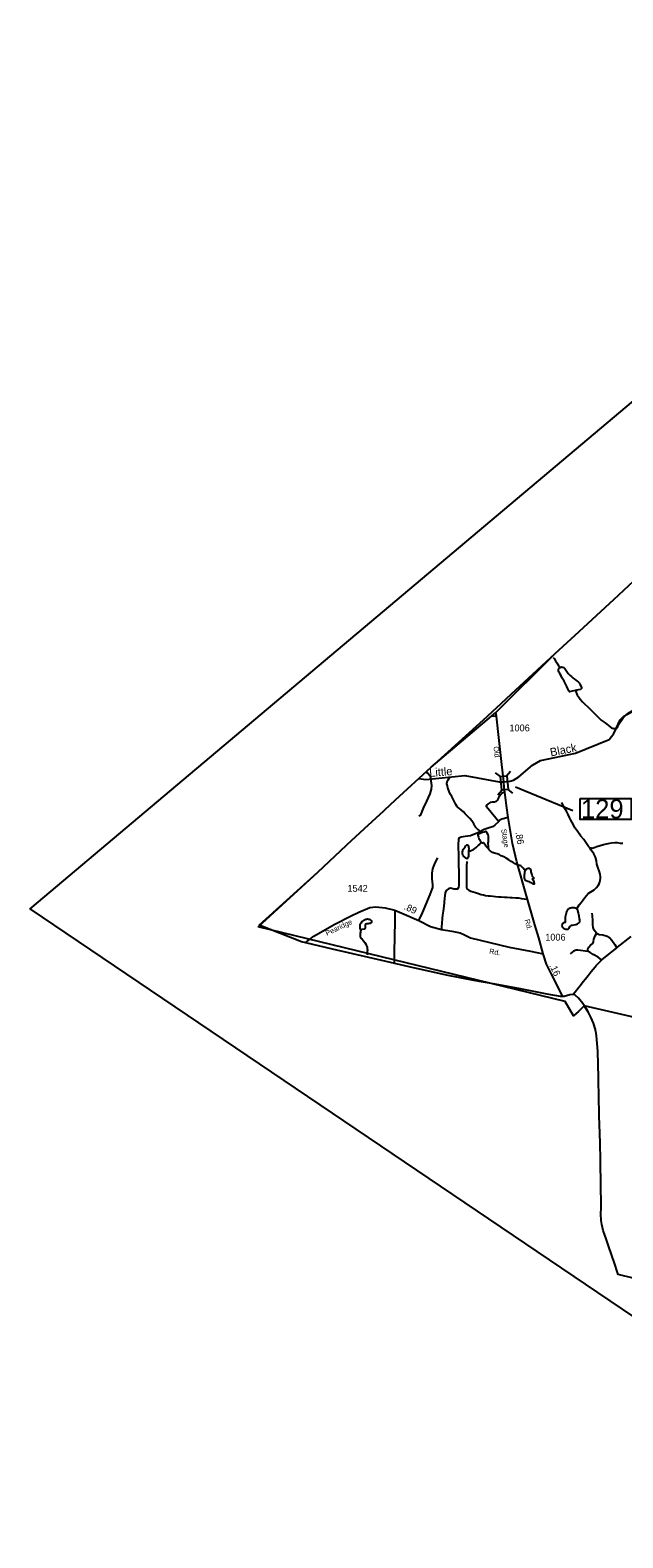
# Model space of a CAD drawing. Extents: x 2082433 to 2279600, y 546599 to 755198.
# Drawn here: x 2082433 to 2093272, y 632912 to 660486 of the extents above; entities that cross this region are included whole.
import ezdxf

# ---------------------------------------------------------------- set-up
doc = ezdxf.new("R2010")
doc.units = 0
for name, color, linetype in [('Exist Boundary Political CountyLine', 7, 'Continuous'), ('Exist Boundary Political Fire Districts', 7, 'Continuous'), ('Exist Hydrographic Creek Single Shore', 7, 'Continuous'), ('Exist Hydrographic Creek Single Shore Label', 7, 'Continuous'), ('Exist Hydrographic Misc Water Feature', 7, 'Continuous'), ('Exist Road Non-System Type 51', 7, 'Continuous'), ('Exist Road Primary NC Attributed', 7, 'Continuous'), ('Exist Road Secondary Mileage Hundredths English Label', 7, 'Continuous'), ('Exist Road Secondary Structure Standard Bridge CELL', 7, 'Continuous'), ('Exist Road Secondary Structure Standard Bridge Number Label', 7, 'Continuous'), ('Exist Road Secondary Type 51 Attributed', 7, 'Continuous'), ('Exist Road Secondary Type 51 Label', 7, 'Continuous'), ('Exist Road Secondary Type 51 Number Label', 7, 'Continuous'), ('Map Preparation Inset Cut Line', 7, 'Continuous')]:
    doc.layers.add(name, color=color, linetype=linetype)

msp = doc.modelspace()

# ---------------------------------------------------------------- linework, layer by layer
at = {"layer": 'Exist Boundary Political CountyLine'}
for points in [[(2086621, 644118), (2087693, 645087), (2088219, 645583), (2088226, 645589), (2088545, 645884), (2088549, 645888), (2088899, 646211), (2088917, 646227), (2089117, 646410), (2089767, 647004), (2090952, 648007), (2092033, 649085), (2092400, 649422), (2093107, 650076), (2093476, 650414)], [(2093187, 637728), (2093175, 637766), (2093117, 637936), (2093017, 638232), (2092966, 638379), (2092942, 638449), (2092915, 638532), (2092890, 638643), (2092877, 638718), (2092871, 638838), (2092873, 638945), (2092873, 639094), (2092870, 639265), (2092869, 639397), (2092865, 639758), (2092863, 639883), (2092860, 640076), (2092858, 640148), (2092853, 640286), (2092853, 640289), (2092853, 640292), (2092847, 640482), (2092842, 640613), (2092841, 640679), (2092834, 640962), (2092826, 641301), (2092825, 641337), (2092822, 641561), (2092814, 641815), (2092793, 642096), (2092776, 642180), (2092774, 642189), (2092770, 642210), (2092735, 642322), (2092688, 642435), (2092627, 642557), (2092540, 642685), (2092462, 642782), (2092399, 642840), (2092391, 642847), (2092302, 642846), (2092197, 642815), (2092131, 642812), (2091890, 642856), (2091402, 642950), (2090938, 643037), (2090548, 643104), (2090076, 643196), (2089445, 643337), (2088706, 643509), (2087965, 643680), (2087477, 643792), (2087394, 643815), (2086621, 644118)], [(2093485, 637653), (2093187, 637728)]]:
    msp.add_lwpolyline(points, dxfattribs=at)
at = {"layer": 'Exist Boundary Political Fire Districts'}
for points in [[(2086604, 644089), (2087693, 645087), (2088219, 645583), (2088226, 645589), (2088545, 645884), (2088549, 645888), (2088899, 646211), (2088917, 646227), (2089117, 646410), (2089767, 647004), (2090077, 647286), (2090788, 647934), (2090899, 648035), (2090954, 648084), (2091234, 648348), (2091391, 648488), (2092033, 649085), (2092400, 649422), (2093107, 650076), (2093476, 650414)], [(2092567, 642644), (2092460, 642540), (2092416, 642501), (2092368, 642459), (2092217, 642724), (2086604, 644089)], [(2092863, 639883), (2092860, 640076), (2092858, 640148), (2092853, 640286), (2092853, 640289), (2092853, 640292), (2092847, 640482), (2092842, 640613), (2092841, 640679), (2092834, 640962), (2092826, 641301), (2092825, 641337), (2092822, 641561), (2092814, 641815), (2092793, 642096), (2092776, 642180), (2092774, 642189), (2092770, 642210), (2092768, 642221), (2092735, 642322), (2092688, 642435), (2092645, 642522), (2092567, 642644)], [(2095987, 641190), (2095981, 641194), (2095893, 641248), (2095865, 641265), (2095849, 641266), (2095859, 641342), (2095833, 641388), (2095810, 641417), (2095796, 641436), (2095719, 641490), (2095622, 641631), (2095544, 641668), (2095450, 641712), (2095302, 641847), (2095230, 641871), (2095175, 641898), (2095148, 641908), (2095049, 641984), (2095000, 642024), (2095005, 642084), (2092567, 642644)], [(2093485, 637653), (2093187, 637728), (2093175, 637766), (2093117, 637936), (2093017, 638232), (2092966, 638379), (2092943, 638449), (2092915, 638532), (2092890, 638643), (2092877, 638718), (2092871, 638838), (2092873, 638945), (2092873, 639094), (2092870, 639265), (2092869, 639397), (2092865, 639758), (2092863, 639883)]]:
    msp.add_lwpolyline(points, dxfattribs=at)
at = {"layer": 'Exist Hydrographic Creek Single Shore'}
for points in [[(2089544, 646800), (2089669, 646779), (2090385, 646856), (2091012, 646736), (2091071, 646737), (2091207, 646750), (2091272, 646768), (2091368, 646833), (2091617, 647044), (2091767, 647127), (2092408, 647261), (2093024, 647514), (2093107, 647621), (2093222, 647871), (2093289, 647939), (2093422, 648015), (2093480, 648089), (2093555, 648291), (2093829, 648499), (2094495, 648810), (2094703, 649068)], [(2090686, 645805), (2090682, 645811), (2090674, 645821), (2090650, 645843), (2090639, 645853), (2090627, 645863), (2090604, 645883), (2090578, 645911), (2090555, 645947), (2090545, 645971), (2090509, 646025), (2090475, 646065), (2090439, 646106), (2090391, 646154), (2090356, 646190), (2090323, 646220), (2090288, 646250), (2090248, 646278), (2090235, 646296), (2090216, 646324), (2090198, 646360), (2090186, 646387), (2090170, 646423), (2090144, 646473), (2090123, 646509), (2090099, 646561), (2090073, 646627), (2090063, 646665), (2090057, 646685), (2090055, 646703), (2090055, 646715), (2090057, 646727), (2090061, 646739), (2090067, 646751), (2090075, 646777), (2090106, 646826)]]:
    msp.add_lwpolyline(points, dxfattribs=at)
at = {"layer": 'Exist Hydrographic Misc Water Feature'}
for points in [[(2091996, 649015), (2092014, 648993), (2092040, 648953), (2092068, 648913), (2092096, 648869), (2092116, 648839), (2092124, 648831)], [(2092423, 648412), (2092399, 648406), (2092321, 648390), (2092295, 648382), (2092283, 648405), (2092269, 648439), (2092249, 648485), (2092229, 648521), (2092197, 648581), (2092164, 648637), (2092143, 648677), (2092126, 648705), (2092112, 648737), (2092102, 648753), (2092098, 648769), (2092098, 648781), (2092096, 648791), (2092100, 648803), (2092106, 648817), (2092108, 648823), (2092114, 648827), (2092124, 648831)], [(2092124, 648831), (2092136, 648835), (2092146, 648839), (2092160, 648837), (2092176, 648835), (2092194, 648827), (2092210, 648811), (2092224, 648795), (2092234, 648777), (2092248, 648755), (2092258, 648741), (2092274, 648720), (2092306, 648683), (2092334, 648662), (2092360, 648638), (2092389, 648618), (2092407, 648604), (2092436, 648582), (2092455, 648566), (2092471, 648550), (2092481, 648534), (2092487, 648522), (2092501, 648496), (2092509, 648474), (2092515, 648458), (2092515, 648448), (2092513, 648440), (2092505, 648432), (2092497, 648428), (2092463, 648420), (2092423, 648412)], [(2092423, 648412), (2092415, 648384), (2092422, 648360), (2092429, 648340), (2092437, 648326), (2092444, 648314), (2092468, 648284), (2092494, 648252), (2092534, 648204), (2092576, 648162), (2092632, 648108), (2092670, 648071), (2092712, 648033), (2092742, 648003), (2092786, 647957), (2092827, 647913), (2092877, 647867), (2092929, 647830), (2092979, 647792), (2093009, 647768), (2093043, 647742), (2093053, 647736), (2093065, 647728), (2093079, 647722), (2093091, 647718), (2093109, 647716), (2093127, 647714), (2093139, 647714), (2093167, 647718)], [(2093167, 647718), (2093179, 647751), (2093199, 647791), (2093223, 647830), (2093251, 647871), (2093281, 647911), (2093298, 647929), (2093332, 647963), (2093366, 647991), (2093392, 648007), (2093424, 648025), (2093442, 648033), (2093468, 648057), (2093486, 648083), (2093506, 648119), (2093520, 648149), (2093543, 648195), (2093557, 648221), (2093583, 648286), (2093593, 648308), (2093603, 648321), (2093625, 648340), (2093637, 648348)], [(2092666, 645529), (2092646, 645559), (2092610, 645611), (2092556, 645681), (2092505, 645747), (2092449, 645827), (2092419, 645867), (2092397, 645896), (2092381, 645928), (2092345, 645994), (2092322, 646038), (2092296, 646088), (2092274, 646142), (2092244, 646200), (2092214, 646252), (2092170, 646333), (2092157, 646362)], [(2090686, 645805), (2090677, 645801), (2090650, 645789), (2090626, 645781), (2090621, 645779), (2090622, 645763), (2090624, 645743), (2090630, 645727), (2090640, 645705), (2090652, 645685), (2090664, 645661), (2090672, 645647), (2090680, 645633)], [(2090815, 645530), (2090818, 645538), (2090818, 645549), (2090814, 645574), (2090812, 645598), (2090812, 645624), (2090814, 645644), (2090816, 645670), (2090816, 645692), (2090818, 645721), (2090816, 645744), (2090810, 645768), (2090793, 645801), (2090785, 645820), (2090773, 645832), (2090767, 645833), (2090736, 645821), (2090704, 645811), (2090686, 645805)], [(2090457, 645472), (2090457, 645491), (2090459, 645511), (2090459, 645524), (2090458, 645537), (2090456, 645556), (2090454, 645564), (2090450, 645571), (2090439, 645576), (2090424, 645578), (2090416, 645578), (2090410, 645576), (2090405, 645572), (2090395, 645560), (2090385, 645546), (2090379, 645534), (2090373, 645526), (2090365, 645520), (2090363, 645516), (2090351, 645502), (2090341, 645484), (2090337, 645474), (2090335, 645458), (2090335, 645438), (2090335, 645424), (2090339, 645412), (2090339, 645406), (2090343, 645398), (2090349, 645390), (2090355, 645382), (2090371, 645370), (2090385, 645358), (2090397, 645350), (2090407, 645344), (2090415, 645342), (2090425, 645338), (2090435, 645341), (2090443, 645352), (2090447, 645361), (2090453, 645382), (2090457, 645401), (2090457, 645442), (2090457, 645472)], [(2090457, 645472), (2090463, 645473), (2090473, 645476), (2090485, 645479), (2090511, 645489), (2090539, 645501), (2090565, 645517), (2090587, 645535), (2090608, 645555), (2090624, 645573), (2090643, 645589), (2090656, 645603), (2090670, 645617), (2090680, 645633)], [(2090680, 645633), (2090682, 645629), (2090686, 645627), (2090691, 645627), (2090698, 645625), (2090706, 645625), (2090716, 645627), (2090720, 645627), (2090724, 645627), (2090728, 645625), (2090730, 645621), (2090746, 645599), (2090755, 645587), (2090764, 645569), (2090775, 645558), (2090784, 645546), (2090792, 645537), (2090800, 645533), (2090809, 645530), (2090815, 645530)], [(2091483, 645114), (2091474, 645128), (2091450, 645160), (2091427, 645182), (2091404, 645200), (2091387, 645207), (2091373, 645211), (2091355, 645215), (2091337, 645219), (2091303, 645237), (2091267, 645261), (2091231, 645283), (2091189, 645313), (2091137, 645340), (2091093, 645365), (2091047, 645388), (2091009, 645408), (2090971, 645424), (2090951, 645430), (2090923, 645436), (2090891, 645448), (2090873, 645456), (2090851, 645470), (2090838, 645482), (2090827, 645496), (2090821, 645506), (2090816, 645524), (2090815, 645530)], [(2092424, 644415), (2092435, 644429), (2092453, 644459), (2092475, 644491), (2092507, 644533), (2092549, 644583), (2092579, 644623), (2092607, 644661), (2092638, 644697), (2092687, 644728), (2092745, 644766), (2092785, 644802), (2092818, 644842), (2092838, 644876), (2092854, 644910), (2092856, 644932), (2092866, 644974), (2092866, 645002), (2092855, 645052), (2092837, 645112), (2092821, 645162), (2092799, 645232), (2092789, 645294), (2092771, 645360), (2092740, 645420), (2092692, 645489), (2092666, 645529)], [(2093274, 645609), (2093227, 645613), (2093174, 645623), (2093126, 645625), (2093066, 645617), (2093031, 645610), (2092968, 645596), (2092918, 645584), (2092858, 645570), (2092794, 645552), (2092764, 645540), (2092730, 645525), (2092706, 645521), (2092690, 645523), (2092666, 645529)], [(2091483, 645114), (2091482, 645106), (2091476, 645090), (2091472, 645064), (2091470, 645034), (2091470, 645004), (2091470, 644974), (2091472, 644966), (2091476, 644954), (2091478, 644948), (2091506, 644934), (2091535, 644922), (2091554, 644914), (2091572, 644906), (2091592, 644896), (2091608, 644886), (2091616, 644882), (2091625, 644878), (2091635, 644872), (2091642, 644872), (2091648, 644873), (2091654, 644874), (2091656, 644880), (2091652, 644898), (2091648, 644912), (2091642, 644926), (2091634, 644940), (2091626, 644950), (2091622, 644956), (2091622, 644960), (2091622, 644964), (2091630, 644970), (2091634, 644972), (2091640, 644974), (2091648, 644974), (2091656, 644974)], [(2091656, 644974), (2091640, 644990), (2091634, 644996), (2091628, 645004), (2091614, 645028), (2091608, 645056), (2091602, 645076), (2091598, 645094), (2091598, 645110), (2091596, 645118), (2091591, 645126), (2091587, 645134), (2091577, 645144), (2091570, 645150), (2091563, 645152), (2091557, 645156), (2091550, 645156), (2091542, 645154), (2091521, 645146), (2091507, 645140), (2091496, 645130), (2091489, 645124), (2091483, 645114)], [(2092424, 644415), (2092416, 644421), (2092398, 644429), (2092383, 644433), (2092365, 644435), (2092340, 644433), (2092324, 644431), (2092306, 644429), (2092289, 644423), (2092271, 644409), (2092258, 644392), (2092250, 644380), (2092244, 644364), (2092236, 644336), (2092224, 644291), (2092220, 644264), (2092218, 644238), (2092220, 644218), (2092220, 644184), (2092220, 644178), (2092218, 644173), (2092216, 644166), (2092208, 644164), (2092194, 644160), (2092185, 644156), (2092172, 644146), (2092161, 644132), (2092154, 644120), (2092153, 644114), (2092155, 644106), (2092161, 644090), (2092173, 644072), (2092189, 644060), (2092209, 644050), (2092227, 644046), (2092243, 644046), (2092253, 644046), (2092270, 644047), (2092281, 644051), (2092291, 644063), (2092298, 644078), (2092305, 644090), (2092314, 644101), (2092323, 644109), (2092332, 644115), (2092349, 644117), (2092379, 644121), (2092412, 644127), (2092430, 644133), (2092446, 644139), (2092464, 644151), (2092481, 644169), (2092484, 644193), (2092484, 644217), (2092482, 644231), (2092478, 644247), (2092476, 644267), (2092472, 644293), (2092470, 644305), (2092460, 644341), (2092456, 644361), (2092454, 644367), (2092448, 644383), (2092436, 644405), (2092424, 644415)], [(2088498, 644039), (2088476, 644033), (2088472, 644045), (2088470, 644065), (2088470, 644083), (2088467, 644101), (2088467, 644115), (2088469, 644125), (2088471, 644137), (2088481, 644149), (2088489, 644163), (2088497, 644179), (2088505, 644189), (2088515, 644191), (2088523, 644199), (2088533, 644207), (2088547, 644215), (2088569, 644227), (2088587, 644229), (2088605, 644231), (2088623, 644229), (2088641, 644225), (2088653, 644219), (2088665, 644211), (2088671, 644203), (2088673, 644193), (2088677, 644177), (2088677, 644169), (2088671, 644161), (2088661, 644153), (2088651, 644149), (2088635, 644145), (2088613, 644141), (2088593, 644139), (2088573, 644135), (2088567, 644133), (2088559, 644125), (2088559, 644117), (2088559, 644105), (2088559, 644099), (2088561, 644087), (2088561, 644077), (2088560, 644065), (2088556, 644055), (2088546, 644047), (2088542, 644047), (2088498, 644039)], [(2088498, 644039), (2088492, 644031), (2088482, 644017), (2088476, 644005), (2088472, 643991), (2088470, 643973), (2088468, 643943), (2088466, 643923), (2088468, 643901), (2088478, 643881), (2088504, 643863), (2088530, 643833), (2088552, 643801), (2088573, 643771), (2088581, 643751), (2088595, 643713), (2088599, 643691), (2088601, 643661), (2088599, 643639), (2088597, 643613), (2088597, 643585), (2088596, 643575)]]:
    msp.add_lwpolyline(points, dxfattribs=at)
at = {"layer": 'Exist Road Non-System Type 51'}
msp.add_line((2090959, 647942), (2090872, 647933), dxfattribs=at)
for points in [[(2089673, 646918), (2089706, 646897), (2089749, 646847), (2089775, 646674), (2089766, 646605), (2089743, 646518), (2089680, 646386), (2089622, 646259), (2089599, 646195), (2089579, 646146), (2089567, 646123), (2089541, 646111)], [(2091114, 646547), (2091065, 646530), (2091033, 646501), (2090998, 646449), (2090972, 646400), (2090955, 646380), (2090926, 646365), (2090883, 646368), (2090848, 646362), (2090811, 646339), (2090776, 646311), (2090773, 646293), (2090808, 646250), (2091007, 646016)], [(2091174, 646085), (2091062, 646057), (2091024, 646036), (2091007, 646016)], [(2091007, 646016), (2090932, 645944), (2090889, 645918), (2090843, 645904), (2090791, 645886), (2090736, 645866), (2090623, 645808), (2090485, 645754), (2090390, 645736), (2090317, 645728), (2090271, 645710), (2090265, 645693), (2090263, 645586), (2090268, 645370), (2090271, 644949), (2090274, 644842), (2090268, 644804), (2090248, 644778), (2090185, 644776), (2090121, 644793), (2090081, 644781), (2090040, 644752), (2090020, 644706), (2090009, 644608), (2090000, 644464), (2089986, 644372), (2089974, 644298), (2089971, 644243), (2089960, 644145), (2089957, 644093), (2089954, 644041)], [(2089544, 644200), (2089608, 644341), (2089746, 644676), (2089784, 644773), (2089795, 644804), (2089798, 644853), (2089784, 644963), (2089787, 645070), (2089798, 645148), (2089818, 645194), (2089844, 645272), (2089890, 645348)], [(2090417, 645281), (2090415, 645205), (2090414, 645117), (2090416, 645019), (2090414, 644927), (2090412, 644871), (2090415, 644805), (2090421, 644783), (2090435, 644767), (2090455, 644755), (2090491, 644739), (2090533, 644726), (2090579, 644714), (2090631, 644696), (2090683, 644680), (2090723, 644670), (2090763, 644662), (2090811, 644655), (2090847, 644651), (2090899, 644645), (2090941, 644641), (2090999, 644637), (2091049, 644635), (2091105, 644631), (2091157, 644628), (2091209, 644626), (2091251, 644622), (2091315, 644620), (2091361, 644616), (2091419, 644608), (2091517, 644595)], [(2089100, 644390), (2089100, 644190), (2089091, 643624), (2089091, 643420)], [(2092790, 643973), (2092747, 644025), (2092729, 644072), (2092721, 644121), (2092721, 644204), (2092718, 644288), (2092709, 644336)], [(2092640, 643633), (2092634, 643679), (2092652, 643717), (2092683, 643751), (2092721, 643780), (2092735, 643812), (2092744, 643861), (2092764, 643922), (2092784, 643953), (2092790, 643973)], [(2092790, 643973), (2092842, 643947), (2092905, 643939), (2092983, 643919), (2093027, 643893), (2093070, 643841), (2093125, 643766), (2093161, 643701)], [(2092640, 643633), (2092452, 643662), (2092421, 643662), (2092372, 643639), (2092308, 643593)], [(2092894, 643474), (2092856, 643503), (2092822, 643532), (2092732, 643578), (2092675, 643616), (2092640, 643633)]]:
    msp.add_lwpolyline(points, dxfattribs=at)
at = {"layer": 'Exist Road Primary NC Attributed'}
msp.add_lwpolyline([(2092356, 642847), (2092402, 642900), (2092468, 642982), (2092499, 643022), (2092548, 643085), (2092588, 643136), (2092636, 643197), (2092695, 643272), (2092766, 643357), (2092786, 643377), (2092891, 643482), (2093017, 643587), (2093154, 643695), (2093176, 643713), (2093426, 643911)], dxfattribs=at)
at = {"layer": 'Exist Road Secondary Structure Standard Bridge CELL'}
for p, q in [((2091033, 646835), (2090945, 646906)), ((2091146, 646847), (2091217, 646936)), ((2091263, 646530), (2091175, 646601)), ((2090989, 646500), (2091060, 646589))]:
    msp.add_line(p, q, dxfattribs=at)
msp.add_lwpolyline([(2091060, 646589), (2091033, 646835), (2091148, 646848), (2091175, 646601)], close=True, dxfattribs=at)
at = {"layer": 'Exist Road Secondary Structure Standard Bridge Number Label'}
msp.add_line((2091311, 646649), (2092359, 646213), dxfattribs=at)
msp.add_lwpolyline([(2092493, 646433), (2093422, 646433), (2093422, 646048), (2092493, 646048)], close=True, dxfattribs=at)
at = {"layer": 'Exist Road Secondary Type 51 Attributed'}
for points in [[(2091094, 646738), (2091053, 647110), (2091013, 647496), (2090959, 647942), (2090952, 648007)], [(2091815, 643594), (2091735, 643888), (2091663, 644122), (2091511, 644651), (2091332, 645275), (2091252, 645609), (2091174, 646085), (2091143, 646305), (2091114, 646547), (2091103, 646638), (2091094, 646738)], [(2087465, 643796), (2087624, 643915), (2087992, 644131), (2088306, 644289), (2088442, 644356), (2088647, 644439), (2088756, 644451), (2088927, 644434), (2089100, 644390), (2089273, 644321), (2089544, 644200), (2089755, 644093), (2089954, 644041), (2090147, 644007), (2090297, 643975), (2090378, 643940), (2090488, 643885), (2091192, 643715), (2091581, 643640), (2091815, 643594)], [(2092173, 642814), (2091953, 643245), (2091878, 643404), (2091815, 643594)]]:
    msp.add_lwpolyline(points, dxfattribs=at)
at = {"layer": 'Map Preparation Inset Cut Line'}
msp.add_lwpolyline([(2103425, 630228), (2082433, 644416), (2103425, 662094)], close=True, dxfattribs=at)

# ---------------------------------------------------------------- texts
at = {"layer": 'Exist Hydrographic Creek Single Shore Label'}
for s, rotation, p in [('Black', 11.1836, (2091956, 647202)), ('Little', 4.8318, (2089738, 646827))]:
    msp.add_text(s, height=150, rotation=rotation, dxfattribs=at).set_placement(p)
at = {"layer": 'Exist Road Secondary Mileage Hundredths English Label'}
for s, rotation, p in [('.86', 279.6952, (2091307, 645814)), ('.89', 334.9269, (2089259, 644413)), ('.16', 295.843, (2091924, 643380))]:
    msp.add_text(s, height=125, rotation=rotation, dxfattribs=at).set_placement(p)
at = {"layer": 'Exist Road Secondary Structure Standard Bridge Number Label'}
msp.add_text('129', height=350, dxfattribs=at).set_placement((2092506, 646068))
at = {"layer": 'Exist Road Secondary Type 51 Label'}
for s, rotation, p in [('Old', 276.2789, (2090907, 647382)), ('Stage', 279.7655, (2091046, 645868)), ('Pearidge', 25.4, (2087861, 643921)), ('Rd.', 286.3141, (2091472, 644211)), ('Rd.', 351.087, (2090823, 643596))]:
    msp.add_text(s, height=95, rotation=rotation, dxfattribs=at).set_placement(p)
at = {"layer": 'Exist Road Secondary Type 51 Number Label'}
for s, p in [('1006', (2091198, 647662)), ('1542', (2088235, 644728)), ('1006', (2091853, 643835))]:
    msp.add_text(s, height=125, dxfattribs=at).set_placement(p)

doc.saveas('drawing.dxf')
